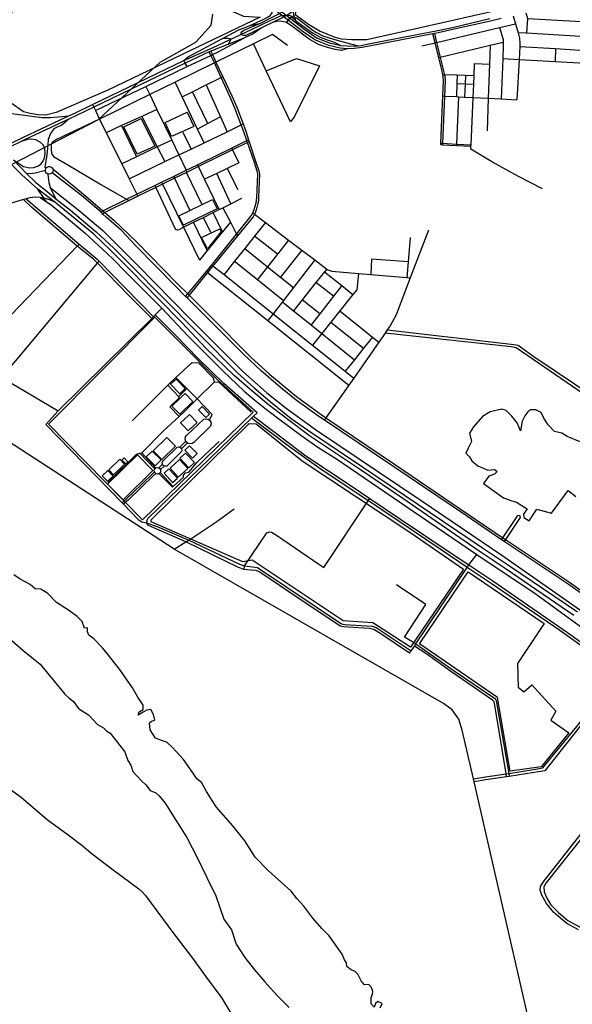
# Model space of a CAD drawing. Header units: millimetres. Extents: x 664923 to 767831, y 3118803 to 3207600.
# Tile 286 of 422: x 727552 to 730147, y 3157025 to 3161646. Entities that reach past the tile are written whole.
import ezdxf

# ---------------------------------------------------------------- set-up
doc = ezdxf.new("R2010")
doc.units = ezdxf.units.MM
for name, color, linetype in [('buildings', 5, 'Continuous'), ('parks', 8, 'Continuous'), ('railways', 4, 'Continuous'), ('roads_2', 2, 'Continuous'), ('roads_3', 3, 'Continuous'), ('water', 7, 'Continuous')]:
    doc.layers.add(name, color=color, linetype=linetype)

msp = doc.modelspace()

# ---------------------------------------------------------------- linework, layer by layer
at = {"layer": 'buildings'}
for points in [[(728260.65, 3159935.24), (728303.99, 3159890.47), (728329.52, 3159914.95), (728291.63, 3159954.09), (728286.18, 3159959.71), (728260.65, 3159935.24)], [(728384.71, 3159756.06), (728342.41, 3159716.95), (728315.7, 3159745.53), (728307.64, 3159754.16), (728344.24, 3159788), (728349.95, 3159793.27), (728384.71, 3159756.06)], [(728426.6, 3159778.65), (728443.61, 3159795.22), (728408.83, 3159830.58), (728391.81, 3159814.02), (728426.6, 3159778.65)], [(728219.78, 3159582.58), (728179.21, 3159622.97), (728242.33, 3159685.71), (728282.89, 3159645.32), (728219.78, 3159582.58)], [(728188.78, 3159552.5), (728216.01, 3159579.82), (728173.85, 3159621.4), (728146.63, 3159594.08), (728188.78, 3159552.5)], [(728345.9, 3159542.73), (728372.33, 3159567.32), (728330, 3159612.35), (728303.58, 3159587.77), (728345.9, 3159542.73)], [(728362.89, 3159588.26), (728385.45, 3159609.6), (728349.8, 3159646.91), (728327.23, 3159625.57), (728362.89, 3159588.26)], [(728295.97, 3159499.24), (728341.02, 3159540.03), (728302.86, 3159581.72), (728257.82, 3159540.93), (728295.97, 3159499.24)], [(728269.8, 3159473.88), (728292.77, 3159494.55), (728252.63, 3159538.7), (728229.66, 3159518.03), (728269.8, 3159473.88)]]:
    msp.add_lwpolyline(points, close=True, dxfattribs=at)
at = {"layer": 'parks'}
for points in [[(728847.86, 3161686.08), (728846.25, 3161670.01), (728872.79, 3161652.08), (728907.53, 3161625.72), (728962.39, 3161592.25), (729031.03, 3161563.84), (729063.83, 3161555.75), (729111.98, 3161554.12), (729181.8, 3161554.15), (729426.17, 3161607.66), (729794.2, 3161690.55), (729817.58, 3161695.68), (729838.65, 3161704.1), (729839.32, 3161720.55), (729721.14, 3162174.87), (729621.95, 3162320.43), (729573.91, 3162327.84), (728847.86, 3161686.08)], [(727094.38, 3161349.51), (727307.2, 3161512.35), (727547.1, 3161707.99), (727679.68, 3161859.52), (727960.76, 3162229.56), (728126.98, 3162100.13), (728188.35, 3162040.95), (728284.44, 3161900.36), (728333.49, 3161863.33), (728415.65, 3161810.13), (728504.66, 3161717.38), (728556.37, 3161683.08), (728603.06, 3161663.15), (728681.55, 3161658.96), (728426.07, 3161535.96), (727965.97, 3161314.82), (727723.95, 3161210.93), (727674.19, 3161197.51), (727639, 3161199.52), (727600.66, 3161206.51), (727569.42, 3161213.97), (727512.17, 3161255.23), (727346.16, 3161205.94), (727094.38, 3161349.51)], [(728040.87, 3161144.19), (728121.75, 3161182.49), (728187.25, 3161052.43), (728102.87, 3161014.93), (728040.87, 3161144.19)], [(728234.56, 3161164.41), (728338.25, 3161212.17), (728369.13, 3161145.78), (728265.44, 3161098.03), (728234.56, 3161164.41)], [(728299.45, 3160725.11), (728351.34, 3160750.38), (728457.11, 3160801.88), (728478.56, 3160758.25), (728320.91, 3160681.49), (728299.45, 3160725.11)], [(728406.37, 3160623.28), (728491.38, 3160665.2), (728497.41, 3160652.7), (728433.63, 3160570.95), (728406.37, 3160623.28)], [(728129.44, 3159299.37), (727687.15, 3159748.45), (728186.65, 3160249.7), (728479.91, 3159956.85), (728648.41, 3159804.68), (728129.44, 3159299.37)], [(728303.28, 3159795.11), (728364.41, 3159855.01), (728328.23, 3159891.56), (728308.78, 3159872.51), (728304.12, 3159867.94), (728267.09, 3159831.65), (728303.28, 3159795.11)], [(728629.31, 3159750.61), (728661.83, 3159748.94), (728879.09, 3159575.8), (729389.31, 3159237.15), (729635.54, 3159067.66), (729387.04, 3158700.7), (729210.72, 3158816.15), (729071.31, 3158824.21), (728644.12, 3159109.85), (728599.79, 3159102.07), (728169.52, 3159289.16), (728168.95, 3159298.76), (728629.31, 3159750.61)], [(727964.99, 3159466.14), (728037.97, 3159392.78), (728177.82, 3159530.43), (728104.84, 3159603.8), (727964.99, 3159466.14)], [(728022.24, 3159582.92), (727970.56, 3159533.24), (727993.22, 3159509.92), (728044.9, 3159559.6), (728022.24, 3159582.92)], [(728059.9, 3159571.53), (728042.57, 3159589.33), (728032.3, 3159579.44), (728049.64, 3159561.64), (728059.9, 3159571.53)], [(727964.17, 3159480), (727990.54, 3159504.56), (727965.92, 3159530.71), (727939.55, 3159506.15), (727964.17, 3159480)], [(729429.15, 3158716.85), (729657.31, 3159054.97), (730015.08, 3158813.05), (729889.65, 3158624.77), (729893.35, 3158514.16), (729919.83, 3158491.31), (729957.46, 3158524.04), (730069.62, 3158400.33), (730046.46, 3158358.24), (730130.8, 3158299.46), (730000.22, 3158139.5), (729854.62, 3158119.89), (729795.3, 3158465.01), (729429.15, 3158716.85)]]:
    msp.add_lwpolyline(points, close=True, dxfattribs=at)
msp.add_lwpolyline([(730183.55, 3159664.53), (730123.01, 3159689.8), (730097.81, 3159705.1), (730063.71, 3159714.14), (730033.55, 3159745.36), (730012.46, 3159775.78), (730001.2, 3159802.27), (729975.82, 3159814.4), (729952.14, 3159814.66), (729937.67, 3159805.64), (729924.61, 3159787.16), (729911.69, 3159761.42), (729903.53, 3159717.31), (729887.66, 3159754.64), (729863.37, 3159785.73), (729835.76, 3159812.13), (729815.39, 3159817.81), (729761.43, 3159806.55), (729725, 3159784.23), (729683.25, 3159734.85), (729664.06, 3159705.58), (729673.37, 3159666.17), (729658.37, 3159634.56), (729646.86, 3159611.5), (729664.75, 3159595.34), (729675.64, 3159575.4), (729703.91, 3159552.65), (729749.48, 3159531.69), (729780.92, 3159534.49), (729794.52, 3159525.53), (729781.34, 3159513.13), (729755.15, 3159503.87), (729729.71, 3159469.37), (729824.26, 3159402.75), (729862.13, 3159388.2), (729885.45, 3159382.09), (729934.14, 3159350.99), (729917.06, 3159325.89), (729919.57, 3159309.67), (729944.77, 3159293.9), (729980.31, 3159348.99), (730049.74, 3159330.93), (730127.74, 3159436.14), (730163.44, 3159407.95)], dxfattribs=at)
at = {"layer": 'railways'}
msp.add_lwpolyline([(724221.02, 3161649.24), (724257.72, 3161606.17), (724405.25, 3161569.02), (724625.21, 3161221.63), (725064.9, 3160468.67), (725244.68, 3160344.7), (725676.71, 3159902.92), (725816.52, 3159759.95), (725909.73, 3159689.41), (726021.21, 3159663), (726124.16, 3159682.12), (727294.1, 3160854.11), (727921.64, 3161177.69), (728211.3, 3161447.11), (728379.55, 3161541.18), (728450.71, 3161620.6), (728459.27, 3161672.16)], dxfattribs=at)
at = {"layer": 'roads_2'}
for points in [[(728882.82, 3161589.56), (728755.49, 3161688.31), (728692.05, 3161734.79)], [(728700.25, 3161746.01), (728762.56, 3161699.64), (728890.19, 3161599.55)], [(728629.06, 3161617.82), (728698.9, 3161648.85), (728719.08, 3161659.82), (728729.26, 3161668.03), (728737.69, 3161678.19), (728739.81, 3161686.52)], [(728890.19, 3161599.55), (728946.11, 3161561.13), (728973.47, 3161550.27), (729009.57, 3161536.05), (729034.52, 3161530.97), (729059.43, 3161525.97)], [(729090.3, 3161509.57), (729056.47, 3161513.1), (729030.61, 3161518.77), (729003.29, 3161525.44), (728964.4, 3161541.17), (728938.19, 3161552.52), (728882.82, 3161589.56)], [(729529.11, 3161058.31), (729529.38, 3161067.11), (729539.04, 3161288.45), (729542.12, 3161358.93), (729541.03, 3161381.03), (729539.45, 3161387.87), (729533.73, 3161412.74), (729519.8, 3161467.62), (729502.08, 3161537.42), (729491.37, 3161579.56)], [(729499.27, 3161581.09), (729509.54, 3161539.19), (729526.68, 3161469.25), (729546.68, 3161387.64), (729548.02, 3161382.14), (729549.78, 3161358.85), (729546.78, 3161288.06), (729537.41, 3161066.62), (729537.03, 3161057.8)], [(728449.32, 3161498.41), (728456.74, 3161482.57), (728473.43, 3161446.9), (728505.29, 3161378.83), (728547.54, 3161288.55), (728571.13, 3161236.48), (728600.71, 3161156.83), (728613.29, 3161122.91), (728626.58, 3161082.34), (728629.7, 3161072.83), (728660.63, 3160978.35), (728674.96, 3160936.52), (728677.57, 3160921.7), (728674.39, 3160850.08), (728673.95, 3160815.13), (728672.92, 3160799.85), (728670.14, 3160782.98), (728663.29, 3160758.29), (728657.19, 3160739.82), (728654.51, 3160733.99), (728648.66, 3160721.3), (728574.77, 3160631.65), (728463.09, 3160496.19), (728459.57, 3160491.82), (728433.79, 3160459.87), (728347.58, 3160353.04), (728337.69, 3160340.78)], [(728331.17, 3160347.3), (728341.19, 3160359.31), (728428.56, 3160464.03), (728454.87, 3160495.58), (728457.93, 3160499.24), (728570.64, 3160639.47), (728639.4, 3160725.03), (728647.11, 3160739.99), (728652.82, 3160755.37), (728662.44, 3160786.31), (728664.87, 3160810.01), (728669.77, 3160923.14), (728667.3, 3160935.92), (728654.07, 3160975.7), (728622.14, 3161069.19), (728618.93, 3161078.6), (728605.03, 3161119.29), (728592.39, 3161152.82), (728562.96, 3161230.84), (728540.4, 3161283.28), (728497.74, 3161375.06), (728466.03, 3161443.28), (728449.4, 3161479.05), (728441.78, 3161495.45)], [(727278.47, 3161202.67), (727337.39, 3161197.45), (727391.71, 3161197.8), (727449.1, 3161204.91), (727486.35, 3161206.35), (727525.82, 3161203.93), (727575.65, 3161197.48), (727619.79, 3161191.27), (727658.22, 3161187.79), (727696.57, 3161187.47), (727732.73, 3161190.29), (727782.9, 3161195.49)], [(727783.1, 3161179.76), (727751.2, 3161153.56), (727712.75, 3161134.81), (727696.54, 3161111.91), (727685.53, 3161084.21), (727684.15, 3161059.35), (727679.6, 3161012.47), (727669.81, 3160953.97), (727674.35, 3160946.93)], [(727661.58, 3161058.86), (727648.2, 3161071.67), (727628.47, 3161081.89), (727606.74, 3161085.7), (727589.35, 3161084.66), (727558.66, 3161074.88)], [(727933.89, 3160742.31), (727942.09, 3160749.98), (728054.31, 3160804.29), (728101.89, 3160827.32), (728186.17, 3160868.11), (728218.57, 3160883.8), (728274.62, 3160910.92), (728334.08, 3160939.7), (728387.1, 3160965.37), (728403.19, 3160973.16), (728547.26, 3161043.58), (728618.93, 3161078.6), (728626.58, 3161082.34)], [(727522.56, 3160988.87), (727570.52, 3160957.83), (727599.06, 3160950.97), (727618.91, 3160952.76), (727639.72, 3160959.89), (727653.36, 3160970.39), (727661.31, 3160981.49), (727668.81, 3160997.54), (727672.31, 3161018.45), (727669.4, 3161040.65), (727661.58, 3161058.86)], [(728629.7, 3161072.83), (728622.14, 3161069.19), (728551.47, 3161035.12), (728407.43, 3160965.68), (728390.86, 3160957.51), (728335.98, 3160929.73), (728278.88, 3160901.99), (728222.93, 3160874.8), (728190.55, 3160858.86), (728106.72, 3160817.57), (728066.06, 3160797.55), (727951.57, 3160741.15), (727943.09, 3160733.2)], [(729670.87, 3161050.62), (729602.5, 3161054.29), (729537.03, 3161057.8), (729529.11, 3161058.31)], [(729529.38, 3161067.11), (729537.41, 3161066.62), (729602.86, 3161062.69), (729671.15, 3161058.6)], [(730154.45, 3158850), (729837.01, 3159066.76), (729708.93, 3159152.56), (729351.31, 3159399.55), (729152.63, 3159533.99), (728912.17, 3159693.87), (728817.59, 3159764.99), (728717.96, 3159840.46), (728642.25, 3159904.13), (728559.5, 3159976.51), (728426.4, 3160104.87), (728313.25, 3160224.51), (728199.89, 3160339.59), (728075.03, 3160468.1), (727980.3, 3160562.81), (727899.66, 3160639.56), (727777.54, 3160739.75), (727716.8, 3160789.75), (727636.75, 3160850.99), (727561.31, 3160918.12), (727464.22, 3161015.64)], [(727522.56, 3160988.87), (727581.69, 3160926.26), (727627.38, 3160882.06), (727681.24, 3160839.69), (727721.88, 3160805.7), (727791.32, 3160753.1), (727911.78, 3160650.56), (727994.35, 3160573.47), (728088.21, 3160480.61), (728214.14, 3160351.87), (728576.21, 3159987.44), (728652.47, 3159918.09), (728727.57, 3159853.66), (728826.64, 3159775.07), (728923.77, 3159707.32), (729161.61, 3159546.87), (729358.97, 3159413.94), (729724.58, 3159167.91), (729851.47, 3159082.52), (730171.1, 3158867.45)], [(727709.02, 3160938.19), (727708.03, 3160933.02), (727705.24, 3160927.86), (727703.12, 3160925.57), (727698.15, 3160922.33), (727690, 3160920.78), (727683.97, 3160922.07), (727677.31, 3160926.63), (727673.83, 3160932.09), (727672.5, 3160939.7), (727674.35, 3160946.93), (727678.38, 3160952.32), (727686.51, 3160956.63), (727691.52, 3160957.1), (727700.37, 3160954.4), (727704.2, 3160951.25), (727707.44, 3160946.36), (727709.02, 3160938.19)], [(727707.44, 3160946.36), (727851.59, 3160827.48), (727942.09, 3160749.98), (727951.57, 3160741.15), (727993.28, 3160705.12), (728101.22, 3160603.42), (728292.89, 3160406.76), (728341.19, 3160359.31), (728347.58, 3160353.04), (728445.47, 3160256.92), (728637.53, 3160062.44), (728724.23, 3159982.91), (728852.02, 3159877.74), (728967.36, 3159792.67), (728989.81, 3159777.54), (729317.39, 3159556.75), (729655.17, 3159327.12), (729820.9, 3159214.98), (729832.98, 3159206.88), (730134.18, 3159005.96), (730286.9, 3158896.3)], [(727581.69, 3160926.26), (727603.2, 3160924.68), (727624.38, 3160927.68), (727672.5, 3160939.7)], [(727683.97, 3160922.07), (727684.38, 3160919.46), (727689.36, 3160882.12), (727695.53, 3160858.99), (727697.79, 3160850.49), (727721.88, 3160805.7)], [(730279.59, 3158888.29), (730126.91, 3158996.21), (729826.43, 3159197.21), (729814.45, 3159205.27), (729649.21, 3159317.4), (729308.35, 3159547.83), (728982.48, 3159767.03), (728956.99, 3159784.17), (728850.59, 3159861.13), (728777.24, 3159920.64), (728685.76, 3159997.45), (728602.61, 3160075.73), (728337.69, 3160340.78), (728331.17, 3160347.3), (728280.76, 3160398.66), (728099.41, 3160583.74), (728030, 3160656.42), (727958.24, 3160720), (727943.09, 3160733.2), (727933.89, 3160742.31), (727841.99, 3160820.73), (727705.24, 3160927.86)], [(727677.36, 3160791.64), (727666.23, 3160807.74), (727636.75, 3160850.99)], [(727695.53, 3160858.99), (727833.59, 3160749.8), (727941.8, 3160656.31), (728104.3, 3160496.08), (728354.49, 3160240.62), (728598.98, 3159997.07), (728712.89, 3159894.5), (728803.71, 3159823.14), (728941.18, 3159723.2), (729436.54, 3159389.58), (729815.2, 3159132.27), (730341.11, 3158765.85)], [(727716.8, 3160789.75), (727697.23, 3160799.45), (727672.56, 3160806.43), (727666.23, 3160807.74), (727648.27, 3160811.45), (727624.48, 3160812.72), (727599.52, 3160810.65), (727581.87, 3160805.39), (727569.41, 3160801.65), (727555.01, 3160797.36), (727518.62, 3160786.71), (727485.99, 3160782.68), (727458.53, 3160780.34), (727435.3, 3160783.05), (727416.03, 3160786.38), (727384.38, 3160796.3), (727379.95, 3160797.69), (727342.45, 3160808.27), (727312.8, 3160817.23), (727298.77, 3160819.44), (727282.89, 3160821.95), (727256.99, 3160821.09), (727217.7, 3160814.33), (727175.15, 3160798.2)], [(727581.87, 3160805.39), (727831.48, 3160592.62), (727915.68, 3160522.6), (727924.66, 3160513.3), (728046.57, 3160387.21), (728179.54, 3160252.25)], [(727648.27, 3160811.45), (727677.36, 3160791.64), (727699.18, 3160776.78), (727771.45, 3160717.75), (727857.51, 3160646.19), (727942.83, 3160568.44), (727989.99, 3160523.46), (728052.36, 3160459.53), (728149.05, 3160362.01), (728219.59, 3160291.78), (728341.99, 3160162.39), (728506.31, 3159997.46), (728606.76, 3159903.11), (728655.64, 3159861.02), (728702.58, 3159822.51), (728769.45, 3159772.2), (728872.62, 3159696.03), (728952.55, 3159640.62), (729039.41, 3159584.84), (729400.13, 3159339.49), (729698.34, 3159136.35), (729976.6, 3158949.42), (730076.38, 3158878.15), (730419.93, 3158627.59)], [(728171.72, 3160244.52), (728062.86, 3160353.79), (727916.6, 3160503.67), (727898.45, 3160522.26), (727822.43, 3160583.26), (727609.35, 3160764.22), (727569.41, 3160801.65)], [(728647.11, 3160739.99), (728654.51, 3160733.99), (728705.97, 3160694.82), (728814.43, 3160612.28), (728876.19, 3160565.28), (728937.45, 3160518.66), (728994, 3160475.63), (728999, 3160471.82), (729017.75, 3160465.28), (729143.09, 3160454.91), (729200.36, 3160450.17), (729370.59, 3160436.09), (729385.69, 3160434.84)], [(729471.02, 3160658.01), (729385.69, 3160434.84), (729318.99, 3160260.45), (729290.9, 3160208.93), (729277.95, 3160190.37), (729267.43, 3160175.28), (729237.92, 3160132.84), (729120.73, 3159964.29), (729097.38, 3159931.67), (728989.81, 3159777.54), (728982.48, 3159767.03)], [(726959.41, 3160592.77), (726988.33, 3160313.38), (726989.86, 3160295.33), (726991.48, 3160276.38), (727021.11, 3160232.62), (727315.13, 3160058.31), (727468.13, 3159967.6), (727732.41, 3159810.92)], [(727315.13, 3160058.31), (727822.43, 3160583.26), (727831.48, 3160592.62)], [(728219.59, 3160291.78), (728187.72, 3160260.31), (728179.54, 3160252.25), (728171.72, 3160244.52), (727732.41, 3159810.92), (727673.99, 3159747.08)], [(728666.46, 3159800.95), (728511.18, 3159938.95), (728390.13, 3160056.42), (728284.85, 3160163.76), (728187.72, 3160260.31)], [(730843.21, 3159460.29), (730262.42, 3159847.18), (730248.87, 3159856.4), (730147.71, 3159925.25), (729883.55, 3160105.96), (729859.47, 3160111.57), (729267.43, 3160175.28)], [(729277.95, 3160190.37), (729860.4, 3160124.12), (729892.02, 3160118.25), (729961.63, 3160067.9), (730257.69, 3159869.73), (730271.25, 3159860.65), (730852.58, 3159471.52)], [(730059.92, 3156436.69), (729685.67, 3158069.85), (729682.58, 3158083.36), (729630.26, 3158311.72), (729614.53, 3158363.67), (729582.17, 3158406.93), (729541.66, 3158437.49), (728277.43, 3159161.08), (726971.05, 3160009.33)], [(728147.68, 3159284.26), (728153.03, 3159304.9), (728641.21, 3159776.55), (728650.52, 3159785.54), (728666.46, 3159800.95)], [(727673.99, 3159747.08), (728032.52, 3159378.92), (728039.36, 3159371.88), (728108.21, 3159301.2), (728124.9, 3159290.08), (728147.68, 3159284.26)], [(730341.35, 3158619.53), (730342.54, 3158632.4), (730339.26, 3158642.34), (730333.65, 3158647.47), (730319.9, 3158653.15), (730298.3, 3158656.77), (730275.06, 3158658.22), (730256.08, 3158662.13), (730237.69, 3158672.48), (730087.74, 3158778.8), (729765.38, 3159000.17), (729653.38, 3159075.67), (729526.55, 3159161.17), (729194.15, 3159384.84), (729188.54, 3159388.56), (728957.32, 3159542.3), (728818.53, 3159641.93), (728641.21, 3159776.55)], [(728650.52, 3159785.54), (728739.16, 3159718.45), (728895.44, 3159599.64), (729108.01, 3159458.61), (729195.76, 3159399.39), (729340.77, 3159301.54), (729573.75, 3159145.67), (729661.65, 3159087.41), (729773.98, 3159012.96), (730143.83, 3158755.93), (730239.36, 3158685.13), (730259.44, 3158673.86), (730281.3, 3158669.76), (730309.31, 3158669.13), (730332.16, 3158662.44), (730345.24, 3158654.6), (730365.33, 3158634.54), (730380.33, 3158616.95)], [(728147.68, 3159284.26), (728197.73, 3159268.06), (728346.38, 3159204.17), (728584.2, 3159091.13), (728608.2, 3159083.45), (728645.64, 3159077.51), (728669.13, 3159075.35), (728944.77, 3158891.27), (729062.84, 3158811.45), (729078.47, 3158807.95), (729206.39, 3158800.21), (729225.19, 3158792.96), (729390.33, 3158683.66)], [(729382.6, 3158672.26), (729251.66, 3158760.63), (729214.35, 3158784.66), (729193.46, 3158788.53), (729072.24, 3158796.16), (729056.86, 3158799.68), (728815.87, 3158961.11), (728679.61, 3159052.95), (728662.22, 3159061.42), (728635.64, 3159063.04), (728606.15, 3159066.03), (728579.1, 3159075.54), (728331.52, 3159194.83), (728156.71, 3159272.65), (728147.68, 3159284.26)], [(729382.6, 3158672.26), (729390.33, 3158683.66), (729398.94, 3158696.35), (729405.29, 3158706.4), (729411.78, 3158716.7), (729653.38, 3159075.67), (729661.65, 3159087.41), (729698.34, 3159136.35)], [(729837.83, 3158092.77), (729835.6, 3158106.99), (729817.75, 3158220.46), (729782.78, 3158429.25), (729779.39, 3158443.94), (729772.28, 3158452.61), (729581.15, 3158584.55), (729463.44, 3158669.13), (729405.29, 3158706.4)], [(729411.78, 3158716.7), (729469.51, 3158676.63), (729587.44, 3158593.24), (729780.72, 3158461.34), (729787.1, 3158453.38), (729790.91, 3158442.03), (729848.29, 3158108.94), (729850.74, 3158094.7)], [(729682.58, 3158083.36), (729739.61, 3158092.28), (729835.6, 3158106.99), (729848.29, 3158108.94), (729964.1, 3158126.68), (730008.55, 3158134.33), (730168.19, 3158328.41), (730244.76, 3158425.6), (730289.26, 3158511.22), (730311.49, 3158561.64), (730325.89, 3158598.39)], [(730343.45, 3158560.77), (730331.79, 3158558.64), (730323.73, 3158555.79), (730314.83, 3158537.19), (730288.67, 3158480.51), (730258.43, 3158423.97), (730177.64, 3158322.41), (730017.2, 3158121.21), (729967.74, 3158112.23), (729850.74, 3158094.7), (729837.83, 3158092.77), (729741.09, 3158078.27), (729685.67, 3158069.85)], [(727509.42, 3158032.8), (727559.2, 3157996.68), (727680.87, 3157892.99), (727780.02, 3157820.73), (727843.74, 3157771.88), (727886.57, 3157736.24), (727990.39, 3157656.73), (728111.8, 3157566.46), (728126.39, 3157552.91), (728142.53, 3157535.83), (728276.23, 3157355.68), (728358.16, 3157248.49), (728423.98, 3157157.34), (728500.57, 3157054.46), (728543.65, 3156983.82)]]:
    msp.add_lwpolyline(points, dxfattribs=at)
at = {"layer": 'roads_3'}
for points in [[(728682.9, 3161630.69), (728740.1, 3161659.89), (728762.46, 3161670.32), (728792.18, 3161685.69), (728847.11, 3161723.55), (728897.44, 3161781.51), (728905.25, 3161789.69), (728910.29, 3161794.89), (728925.24, 3161818.66), (728952.83, 3161839.55), (729032.64, 3161887.91), (729167.61, 3162007.49), (729300.1, 3162124.88), (729544.11, 3162341.08), (729549.71, 3162348.21), (729556.16, 3162356.83), (729562.24, 3162370.81)], [(729582.3, 3162344.56), (729573.73, 3162342.6), (729564.17, 3162338.31), (729556.65, 3162331.97), (729314.24, 3162115.58), (729303.09, 3162105.62), (728998.27, 3161833.52), (728946.88, 3161787.66), (728927.22, 3161770.11), (728918.84, 3161762.62), (728842.71, 3161694.24), (728826.73, 3161680.41), (728818.19, 3161673.65), (728811.71, 3161669.5), (728780.56, 3161653.99), (728739.38, 3161633.49)], [(728842.71, 3161694.24), (728836.58, 3161679.84), (728837.37, 3161668.42), (728841.32, 3161657.92), (728849.35, 3161641.09), (728927.02, 3161583.93), (728962.36, 3161565.07), (728999.77, 3161550.56), (729027.99, 3161541.57), (729059.43, 3161525.97)], [(728460.69, 3161515.96), (728640.87, 3161600.98), (728731.79, 3161643.75), (728764.33, 3161658.21), (728777.14, 3161664.66), (728797.45, 3161667.67), (728821.67, 3161666.24), (728837.61, 3161659.89), (728854.27, 3161653.06), (728927.71, 3161597.53), (728943.11, 3161588.58)], [(729090.3, 3161509.57), (729062.31, 3161501.49), (729032.75, 3161506.15), (728996.87, 3161515.46), (728955.38, 3161529.91), (728910.81, 3161555.02), (728834.23, 3161613.44), (728804.07, 3161633.95), (728784.03, 3161638.53), (728774.64, 3161638.9), (728760.02, 3161637.76), (728739.38, 3161633.49)], [(728804.07, 3161633.95), (728824.69, 3161658.45), (728829.1, 3161658.2), (728849.35, 3161641.09)], [(729059.43, 3161525.97), (729091.66, 3161523.39), (729122.47, 3161522.62), (729140.78, 3161524.11), (729155.97, 3161525.34), (729190.06, 3161533.09), (729515.41, 3161596.16), (729589.8, 3161612.02), (729760, 3161652.4)], [(729813.32, 3161652.07), (729763, 3161640.11), (729592.06, 3161602.24), (729517.02, 3161584.53), (729499.27, 3161581.09), (729491.37, 3161579.56), (729193.05, 3161521.72), (729160.06, 3161515.82), (729122.68, 3161511.65), (729090.3, 3161509.57)], [(729869.87, 3161665.21), (729880.57, 3161626.64), (729892.18, 3161584.77), (729899.03, 3161560), (729900.58, 3161534.8), (729899.82, 3161520.48), (729896.5, 3161457.8), (729886.59, 3161270.95)], [(729928.43, 3161678.83), (729936.03, 3161652.54), (729932.18, 3161582.39)], [(729936.03, 3161652.54), (730189.21, 3161637.77), (730481.78, 3161620.7), (730599.04, 3161613.86), (730608.66, 3161613.29)], [(727741.93, 3161176.07), (727782.9, 3161195.49), (727813.42, 3161209.96), (727893.61, 3161247.74), (728323.35, 3161454.24), (728342.33, 3161471.3), (728501.17, 3161555.85), (728580.71, 3161598.18), (728629.06, 3161617.82), (728682.9, 3161630.69)], [(728739.38, 3161633.49), (728690.81, 3161610.16), (728647.65, 3161580.5), (728603.71, 3161559.3), (728528.89, 3161529.79), (728449.32, 3161498.41), (728441.78, 3161495.45), (728415.42, 3161483.27), (728329.7, 3161442.34), (727899.43, 3161235.47), (727783.1, 3161179.76), (727748.88, 3161163.8)], [(728690.81, 3161610.16), (728643.1, 3161585.47), (728613.26, 3161572.47), (728603.71, 3161571.73), (728597.16, 3161573.01), (728592.65, 3161578.05), (728592.68, 3161584.04), (728595.21, 3161589.65), (728603.91, 3161596.56), (728630.32, 3161607.61), (728682.9, 3161630.69)], [(729502.08, 3161537.42), (729509.54, 3161539.19), (729805.5, 3161608.94), (729880.57, 3161626.64)], [(729805.5, 3161608.94), (729821.87, 3161554.06), (729822.34, 3161539.39), (729822.79, 3161525.05), (729820.25, 3161462.05), (729812.7, 3161274.67)], [(728809.53, 3161524.67), (728739.82, 3161577.16), (728649.59, 3161533.04), (728473.43, 3161446.9), (728466.03, 3161443.28), (728281.43, 3161353.02), (728162.73, 3161294.97), (727927.06, 3161179.76), (727725.59, 3161083.84), (727705.54, 3161071.29), (727700.49, 3161059.85), (727699.52, 3161038), (727700.72, 3161018.94), (727710.46, 3161004.47), (727777.53, 3160965.79), (727936.65, 3160871.83), (728054.31, 3160804.29), (728066.06, 3160797.55)], [(727907.31, 3161219.56), (728144.36, 3161333.03), (728338.78, 3161426.11), (728449.4, 3161479.05), (728456.74, 3161482.57), (728480.95, 3161494.16), (728603.71, 3161559.3)], [(728501.17, 3161555.85), (728511.4, 3161559.19), (728519.5, 3161560.02), (728530.19, 3161559.88), (728537.16, 3161558.34), (728541.2, 3161550.66), (728538.45, 3161544.04), (728534.19, 3161536.71), (728528.89, 3161529.79)], [(728943.11, 3161588.58), (728974.96, 3161570.09), (729025.57, 3161554.88), (729081.92, 3161540), (729140.78, 3161524.11)], [(730477.97, 3161550.08), (730185.77, 3161567.38), (729932.18, 3161582.39), (729892.18, 3161584.77)], [(728323.35, 3161454.24), (728460.69, 3161515.96)], [(728823.98, 3161166.54), (728709.95, 3161406.2), (728649.59, 3161533.04)], [(729440.9, 3161523.01), (729502.08, 3161537.42)], [(729822.34, 3161539.39), (729761.31, 3161524.91), (729526.68, 3161469.25), (729519.8, 3161467.62)], [(729761.31, 3161524.91), (729758.13, 3161438.13), (729752.27, 3161277.71), (729746.44, 3161124.14)], [(729899.82, 3161520.48), (730067.97, 3161510.42), (730182.66, 3161503.55), (730325.95, 3161494.98), (730404.59, 3161490.27), (730474.52, 3161486.09), (730590.43, 3161479.15), (730600.59, 3161478.55)], [(730067.97, 3161510.42), (730066.4, 3161448.29)], [(728329.7, 3161442.34), (728323.35, 3161454.24)], [(728709.95, 3161406.2), (728851.42, 3161464.07), (728959.99, 3161429.06), (728842.49, 3161191.87), (728823.98, 3161166.54)], [(730322.67, 3161433.95), (730066.4, 3161448.29), (729896.5, 3161457.8), (729820.25, 3161462.05)], [(728338.78, 3161426.11), (728329.7, 3161442.34)], [(729670.87, 3161050.62), (729671.15, 3161058.6), (729681.14, 3161281.29), (729683.71, 3161343.26), (729685.38, 3161383.27), (729687.75, 3161440.03)], [(729687.75, 3161440.03), (729758.13, 3161438.13)], [(728314.66, 3161283.78), (728362.77, 3161307.77), (728427.65, 3161340.11), (728497.74, 3161375.06), (728505.29, 3161378.83)], [(729685.38, 3161383.27), (729645.88, 3161384.51), (729606.06, 3161385.77), (729546.68, 3161387.64), (729539.45, 3161387.87)], [(729606.06, 3161385.77), (729604.58, 3161346.33), (729602.28, 3161285.26)], [(729645.88, 3161384.51), (729644.04, 3161344.79), (729641.2, 3161283.3)], [(728144.36, 3161333.03), (728162.73, 3161294.97), (728196.28, 3161225.4), (728265.76, 3161081.35), (728299.26, 3161011.89), (728334.08, 3160939.7), (728335.98, 3160929.73)], [(728417.76, 3161068.86), (728386.95, 3161133.08), (728314.66, 3161283.78), (728281.43, 3161353.02)], [(728427.65, 3161340.11), (728494.66, 3161190.26), (728525.74, 3161120.77)], [(729604.58, 3161346.33), (729644.04, 3161344.79), (729683.71, 3161343.26)], [(728434.95, 3161158.56), (728362.77, 3161307.77)], [(729539.04, 3161288.45), (729546.78, 3161288.06), (729602.28, 3161285.26), (729612.11, 3161284.76), (729641.2, 3161283.3), (729681.14, 3161281.29), (729752.27, 3161277.71), (729812.7, 3161274.67), (729886.59, 3161270.95)], [(729612.11, 3161284.76), (729602.86, 3161062.69), (729602.5, 3161054.29)], [(727893.61, 3161247.74), (727899.43, 3161235.47), (727907.31, 3161219.56), (727927.06, 3161179.76), (727958.67, 3161116.01), (728031.43, 3160969.34), (728065.97, 3160899.74), (728101.89, 3160827.32), (728106.72, 3160817.57)], [(728196.28, 3161225.4), (728125.06, 3161192.62), (728030.54, 3161149.1), (727958.67, 3161116.01)], [(727218.22, 3160860.72), (727316.01, 3160944.12), (727338.93, 3160963.66), (727418.32, 3161016.76), (727501.71, 3161062.95), (727511.25, 3161067.37), (727569.25, 3161094.24), (727741.93, 3161176.07)], [(728125.06, 3161192.62), (728197.96, 3161048.94), (728232.93, 3160980.01)], [(728494.66, 3161190.26), (728434.95, 3161158.56), (728386.95, 3161133.08)], [(727748.88, 3161163.8), (727574.1, 3161082.33), (727558.66, 3161074.88), (727507.23, 3161050.05), (727425.64, 3161003.03), (727348.92, 3160951.8), (727338.61, 3160943.44), (727226.09, 3160852.2)], [(728030.54, 3161149.1), (728100.81, 3161002.5)], [(728065.97, 3160899.74), (728232.93, 3160980.01), (728299.26, 3161011.89), (728356.49, 3161039.4), (728417.76, 3161068.86), (728525.74, 3161120.77), (728592.39, 3161152.82), (728600.71, 3161156.83)], [(728317.7, 3161118.39), (728356.49, 3161039.4)], [(728265.76, 3161081.35), (728197.96, 3161048.94), (728100.81, 3161002.5), (728031.43, 3160969.34)], [(728547.26, 3161043.58), (728551.47, 3161035.12), (728581.7, 3160974.57), (728525.74, 3160948.08), (728476.98, 3160925.01), (728419.5, 3160897.8)], [(730006.18, 3160851.92), (729893.75, 3160910.47), (729772.35, 3160976.93), (729670.04, 3161039.06), (729670.87, 3161050.62)], [(728488.03, 3160754.92), (728419.5, 3160897.8), (728390.86, 3160957.51), (728387.1, 3160965.37)], [(728525.74, 3160948.08), (728576.48, 3160850.06)], [(728274.62, 3160910.92), (728278.88, 3160901.99), (728351.34, 3160750.38)], [(728407.27, 3160780.05), (728335.98, 3160929.73)], [(728543.42, 3160782.35), (728476.98, 3160925.01)], [(728186.17, 3160868.11), (728190.55, 3160858.86), (728282.37, 3160664.6), (728286.27, 3160660.88), (728293.57, 3160660.68), (728300.15, 3160661.84), (728321.02, 3160672.18), (728367.6, 3160695.26), (728414.34, 3160718.41), (728460.8, 3160741.43), (728488.03, 3160754.92), (728505.17, 3160763.4), (728543.42, 3160782.35), (728595.71, 3160808.27)], [(728218.57, 3160883.8), (728222.93, 3160874.8), (728321.02, 3160672.18), (728396.08, 3160517.17)], [(728505.17, 3160763.4), (728541.13, 3160695.32), (728570.64, 3160639.47), (728574.77, 3160631.65)], [(728449.52, 3160647.96), (728414.34, 3160718.41)], [(728504.39, 3160650.19), (728460.8, 3160741.43)], [(728432.8, 3160562.27), (728367.6, 3160695.26)], [(728541.13, 3160695.32), (728504.39, 3160650.19), (728432.8, 3160562.27), (728396.08, 3160517.17)], [(728705.97, 3160694.82), (728655.3, 3160631.04), (728608.65, 3160572.32), (728561.36, 3160512.79), (728511.67, 3160450.25)], [(728762.83, 3160546.3), (728655.3, 3160631.04)], [(729384.89, 3160624.53), (729376.19, 3160509.89), (729370.59, 3160436.09)], [(728814.43, 3160612.28), (728762.83, 3160546.3), (728716.01, 3160486.43), (728669.05, 3160426.38)], [(728608.65, 3160572.32), (728716.01, 3160486.43), (728776.15, 3160438.33), (728837.31, 3160389.4)], [(728876.19, 3160565.28), (728776.15, 3160438.33)], [(727468.13, 3159967.6), (727916.6, 3160503.67), (727924.66, 3160513.3)], [(728454.87, 3160495.58), (728459.57, 3160491.82), (728511.67, 3160450.25), (728742.05, 3160266.43), (728926.69, 3160119.12), (729080.5, 3159996.4), (729120.73, 3159964.29)], [(728561.36, 3160512.79), (728669.05, 3160426.38), (728790.48, 3160328.94)], [(728937.45, 3160518.66), (728837.31, 3160389.4), (728790.48, 3160328.94), (728785.74, 3160322.82), (728742.05, 3160266.43), (728717.17, 3160234.3)], [(729376.19, 3160509.89), (729204.49, 3160522.72), (729200.36, 3160450.17)], [(728428.56, 3160464.03), (728433.79, 3160459.87), (728717.17, 3160234.3), (729097.38, 3159931.67)], [(728994, 3160475.63), (728983.66, 3160462.67), (728943.3, 3160412.13), (728878.69, 3160331.24), (728838.15, 3160280.49)], [(729143.09, 3160454.91), (729135, 3160378.97), (729116.88, 3160356.36), (729055.79, 3160280.16), (729013.29, 3160227.14), (728970.4, 3160173.66), (728926.69, 3160119.12)], [(728983.66, 3160462.67), (729064.19, 3160398.41), (729116.88, 3160356.36)], [(729064.19, 3160398.41), (729025.83, 3160349.17), (728961.03, 3160265.99), (728920.5, 3160213.96)], [(729025.83, 3160349.17), (728943.3, 3160412.13)], [(728785.74, 3160322.82), (728838.15, 3160280.49), (728920.5, 3160213.96), (728970.4, 3160173.66), (729123.44, 3160050.19)], [(728961.03, 3160265.99), (728878.69, 3160331.24)], [(729055.79, 3160280.16), (729208.45, 3160156.68), (729237.92, 3160132.84)], [(729013.29, 3160227.14), (729166.73, 3160104.41)], [(729208.45, 3160156.68), (729166.73, 3160104.41), (729123.44, 3160050.19), (729080.5, 3159996.4)], [(728080.21, 3159763.96), (728248.3, 3159930.65), (728285.36, 3159967.39), (728362.47, 3160037.21), (728390.96, 3160035.86), (728460.5, 3159966.05), (728464.64, 3159944.4)], [(727966.61, 3159473.39), (728101.04, 3159607.78), (728116.41, 3159611.66), (728125.61, 3159613.98), (728229.5, 3159717.83), (728300.24, 3159783.95), (728326.03, 3159808.07), (728384.96, 3159866.03), (728464.64, 3159944.4), (728485.91, 3159946.32), (728638.64, 3159803.71)], [(728300.34, 3159874.65), (728248.3, 3159930.65)], [(728443.76, 3159766), (728455.35, 3159792.99), (728384.96, 3159866.03), (728337.17, 3159914.66), (728285.36, 3159967.39)], [(728300.24, 3159783.95), (728257.75, 3159828.89), (728298.39, 3159867.77), (728300.34, 3159874.65), (728302.19, 3159881.17), (728337.17, 3159914.66)], [(728426.89, 3159773.47), (728436.92, 3159771.01), (728443.76, 3159766), (728448.96, 3159757.64), (728450.39, 3159748.85), (728447.75, 3159738.53), (728370.08, 3159661.85), (728361.44, 3159656.6), (728352.84, 3159655.25), (728342.42, 3159657.91), (728340.13, 3159659.62), (728335.95, 3159662.73), (728332.48, 3159668.03), (728331.2, 3159669.98), (728329.33, 3159679.87), (728331.25, 3159688.65), (728336.84, 3159696.67), (728416.28, 3159771.32), (728426.89, 3159773.47)], [(728269.39, 3159452.35), (728273.15, 3159455.72), (728321.36, 3159498.82), (728320.68, 3159509.28), (728330.52, 3159520.18), (728346.49, 3159523.12), (728356.78, 3159534.97), (728383.18, 3159568.09), (728445.89, 3159627.64), (728488.92, 3159666.55)], [(728303.67, 3159639.92), (728332.48, 3159668.03)], [(728340.13, 3159659.62), (728311.74, 3159631.68)], [(728186.03, 3159537.65), (728116.41, 3159611.66)], [(728125.61, 3159613.98), (728190.92, 3159542.05)], [(728308.27, 3159636.83), (728311.74, 3159631.68), (728312.87, 3159626.05), (728311.52, 3159619.64), (728247.72, 3159554.77), (728242.37, 3159551.25), (728236.88, 3159550.19), (728230.61, 3159551.45), (728225.97, 3159554.58), (728222.49, 3159559.75), (728221.37, 3159565.35), (728222.57, 3159571.42), (728225.78, 3159576.21), (728292.21, 3159640.28), (728297.36, 3159641.21), (728303.67, 3159639.92), (728308.27, 3159636.83)], [(728204.67, 3159543.16), (728222.49, 3159559.75)], [(728032.52, 3159378.92), (728054.73, 3159398.72), (728085.03, 3159427.45), (728176.36, 3159514.13), (728184.23, 3159523.42)], [(728192.35, 3159515.12), (728182.62, 3159508.45), (728062.38, 3159392.5), (728039.36, 3159371.88)], [(728209.27, 3159540.07), (728212.74, 3159534.92), (728213.87, 3159529.28), (728212.51, 3159522.88), (728211.59, 3159521.53), (728209.46, 3159518.43), (728206.06, 3159516.19), (728204.11, 3159514.91), (728198.62, 3159513.85), (728192.35, 3159515.12), (728187.71, 3159518.23), (728184.23, 3159523.42), (728183.11, 3159529.02), (728184.31, 3159535.08), (728186.03, 3159537.65), (728187.52, 3159539.87), (728190.92, 3159542.05), (728193.2, 3159543.52), (728198.36, 3159544.45), (728204.67, 3159543.16), (728209.27, 3159540.07)], [(728269.39, 3159452.35), (728206.06, 3159516.19)], [(728211.59, 3159521.53), (728273.15, 3159455.72)], [(728230.61, 3159551.45), (728212.74, 3159534.92)], [(728606.15, 3159066.03), (728608.2, 3159083.45), (728712.95, 3159237.62), (728722.84, 3159242.2), (728734.72, 3159240.41), (728758.32, 3159227.56), (728961.52, 3159088.3), (728979.86, 3159075.87), (729188.54, 3159388.56), (729195.76, 3159399.39)], [(728277.43, 3159161.08), (728331.52, 3159194.83), (728341.25, 3159200.9), (728346.38, 3159204.17), (728473.32, 3159288.6), (728559.83, 3159350.77)], [(729814.45, 3159205.27), (729820.9, 3159214.98), (729890.35, 3159319.43), (729899.56, 3159321.07)], [(729899.56, 3159321.07), (729902.68, 3159309.74), (729832.98, 3159206.88), (729826.43, 3159197.21)], [(729411.78, 3158716.7), (729400.72, 3158723.15), (729359.07, 3158747.44), (729459.43, 3158901.57), (729320.86, 3158993.29)], [(730674.49, 3158339.26), (730570.54, 3158219.74), (730558.14, 3158205.48), (730546.8, 3158192.44), (730397.35, 3158017.04), (730281.59, 3157909.28), (730199.33, 3157816.41), (730022.44, 3157593.62), (730013.18, 3157575.52), (730014.6, 3157553.47), (730026.52, 3157523.77), (730046.37, 3157492.03), (730082.36, 3157455.45), (730126.26, 3157417.54), (730183.82, 3157387.26), (730329.7, 3157318.24), (730359.79, 3157292.59), (730431.44, 3157230.55), (730452.77, 3157210.64), (730459.7, 3157204.17), (730524.13, 3157144.04), (730554.64, 3157110.29), (730581.89, 3157066.42), (730627.98, 3156979.99)], [(730175.78, 3157374.41), (730120.95, 3157404.73), (730092.6, 3157427.77), (730059.8, 3157455.58), (730025.32, 3157497.58), (730003.27, 3157536.88), (729995.82, 3157561.01), (729996.71, 3157578.03), (730009.74, 3157598.41), (730186.85, 3157823.23)]]:
    msp.add_lwpolyline(points, dxfattribs=at)
at = {"layer": 'water'}
for points in [[(729245.37, 3157008.21), (729253.72, 3157028.4), (729233.4, 3157038.44), (729222.23, 3157028.65), (729216.42, 3157012), (729202.13, 3157027.39), (729202.44, 3157056.11), (729209.11, 3157072.77), (729210.63, 3157084.99), (729204.13, 3157104.01), (729191.6, 3157118.56), (729170.65, 3157116.41), (729155.42, 3157134.38), (729139.92, 3157167.15), (729126.56, 3157179.08), (729108.03, 3157187.42), (729088.49, 3157201.83), (729087.27, 3157220.08), (729077.37, 3157233.81), (729066.38, 3157259.71), (729005.21, 3157345.53), (728971.29, 3157380.55), (728929.22, 3157429.33), (728886.15, 3157485.06), (728853.06, 3157521.84), (728826.15, 3157556.12), (728781.62, 3157597.02), (728719.29, 3157653.23), (728657.72, 3157715.57), (728608.92, 3157792), (728552.16, 3157861.98), (728474.69, 3157951.31), (728429.54, 3158023.53), (728405.1, 3158065.68), (728383.76, 3158083.54), (728364.85, 3158111.02), (728351.34, 3158131.64), (728321.66, 3158173.7), (728268.04, 3158231.84), (728244.01, 3158253.12), (728190.23, 3158274.69), (728165.01, 3158312.49), (728160.86, 3158345.48), (728170.31, 3158354.36), (728185.99, 3158358.15), (728181.07, 3158385.9), (728167.5, 3158409.13), (728148.31, 3158406.14), (728131.03, 3158395.37), (728108.53, 3158382.75), (728112.62, 3158397.62), (728131.64, 3158409.3), (728131.25, 3158429.31), (728106.89, 3158467.12), (728081.55, 3158511.01), (728024.88, 3158591.7), (727968.37, 3158663.69), (727941.45, 3158698.85), (727899.53, 3158740.66), (727877.35, 3158756.76), (727870.03, 3158773.15), (727870.55, 3158791.44), (727856.58, 3158790.3), (727844.59, 3158822.25), (727821.4, 3158845.3), (727781.48, 3158874.12), (727724.78, 3158911.3), (727684.61, 3158953.15), (727651.85, 3158973.39), (727624.7, 3158975.48), (727601.58, 3158995.05), (727553.87, 3159020.22), (727524.61, 3159040.53)], [(727489.63, 3158754.39), (727567.09, 3158686.54), (727647.74, 3158621.35), (727763.37, 3158480.42), (727782.68, 3158462.72), (727804.11, 3158445.43), (727828.8, 3158413.49), (727875.47, 3158383.41), (727917.54, 3158338.28), (727946.06, 3158322.79), (727961.48, 3158307.49), (727976.77, 3158297.76), (728045.02, 3158210.62), (728059.33, 3158169.06), (728073.2, 3158147.05), (728082.73, 3158117.72), (728123.88, 3158073.96), (728144.97, 3158054.32), (728165.28, 3158028.82), (728190.87, 3158017.14), (728206.88, 3158003.53), (728235.54, 3157969.28), (728285.22, 3157888.44), (728336.65, 3157807.65), (728386.64, 3157711.15), (728431.26, 3157620.65), (728473.18, 3157534.45), (728491.75, 3157479.12), (728511.18, 3157424.67), (728547.14, 3157374.9), (728567.72, 3157306.54), (728609.17, 3157243.83), (728654.02, 3157187.26), (728703.25, 3157129.92), (728759.58, 3157067.48), (728817.57, 3157009.44)]]:
    msp.add_lwpolyline(points, dxfattribs=at)

doc.saveas('drawing.dxf')
